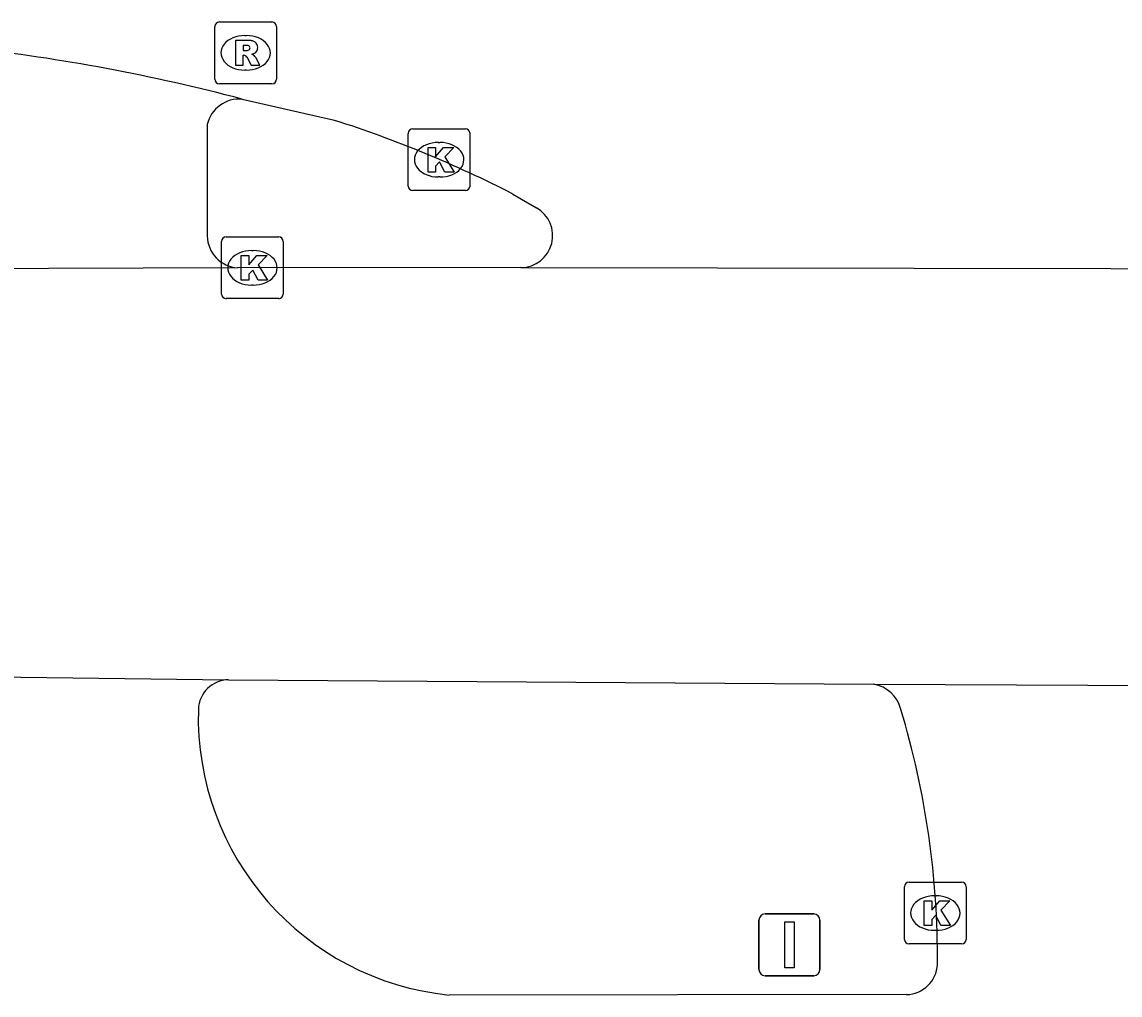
# Model space of a CAD drawing. Extents: x 162186 to 163152, y 385513 to 386513.
# Drawn here: x 162620.91 to 162638.71, y 386432.74 to 386448.51 of the extents above; entities that cross this region are included whole.
import ezdxf

# ---------------------------------------------------------------- set-up
doc = ezdxf.new("R2010")
doc.units = 0
for name, color, linetype in [('IMGEO_Fietspad_gesloten', 7, 'Continuous'), ('IMGEO_Kolk', 7, 'Continuous'), ('IMGEO_OVBaan_gesloten', 7, 'Continuous'), ('IMGEO_Rijbaan_regionaal_gesloten', 7, 'Continuous'), ('IMGEO_Rioolput', 7, 'Continuous'), ('IMGEO_Verkeersbordpaal', 7, 'Continuous')]:
    doc.layers.add(name, color=color, linetype=linetype)

msp = doc.modelspace()

# ---------------------------------------------------------------- linework, layer by layer
at = {"layer": 'IMGEO_Fietspad_gesloten'}
for points in [[(162623.916, 386446.846), (162623.916, 386445.042)], [(162635.244, 386432.752), (162627.835, 386432.744)]]:
    msp.add_lwpolyline(points, dxfattribs=at)
for centre, radius, start, end in [((162624.439, 386446.721), 0.538, 85.4312, 166.5393), ((162624.444, 386445.051), 0.528, 181.0217, 266.0232), ((162624.27, 386437.355), 0.497, 90.8065, 178.0122), ((162634.621, 386437.236), 0.552, 14.2898, 80.1621), ((162628.298, 386437.247), 4.527, 178.4229, 264.124), ((162621.814, 386433.349), 13.935, 359.5568, 16.781), ((162635.238, 386433.263), 0.511, 270.6347, 357.5209)]:
    msp.add_arc(centre, radius, start, end, dxfattribs=at)
at = {"layer": 'IMGEO_Kolk'}
for p, q in [((162627.173, 386445.85), (162627.173, 386446.702)), ((162627.248, 386446.776), (162628.1, 386446.776)), ((162628.174, 386446.702), (162628.174, 386445.85)), ((162627.661, 386446.556), (162627.686, 386446.556)), ((162627.684, 386445.996), (162627.659, 386445.996)), ((162628.1, 386445.776), (162627.248, 386445.776)), ((162624.223, 386445.025), (162625.075, 386445.025)), ((162624.148, 386444.099), (162624.148, 386444.951)), ((162625.149, 386444.951), (162625.149, 386444.099)), ((162624.636, 386444.805), (162624.661, 386444.805)), ((162624.659, 386444.245), (162624.634, 386444.245)), ((162625.075, 386444.025), (162624.223, 386444.025)), ((162635.288, 386434.572), (162636.14, 386434.572)), ((162635.213, 386433.646), (162635.213, 386434.498)), ((162635.701, 386434.352), (162635.726, 386434.352)), ((162636.214, 386434.498), (162636.214, 386433.646)), ((162635.724, 386433.792), (162635.699, 386433.792)), ((162636.14, 386433.572), (162635.288, 386433.572))]:
    msp.add_line(p, q, dxfattribs=at)
for points in [[(162627.173, 386445.85), (162627.173, 386446.702)], [(162627.248, 386446.776), (162628.1, 386446.776)], [(162628.174, 386446.702), (162628.174, 386445.85)], [(162627.494, 386446.476), (162627.617, 386446.476), (162627.617, 386446.325), (162627.747, 386446.476), (162627.911, 386446.476), (162627.765, 386446.325), (162627.918, 386446.076), (162627.766, 386446.076), (162627.681, 386446.24), (162627.617, 386446.173), (162627.617, 386446.076), (162627.494, 386446.076), (162627.494, 386446.476)], [(162628.1, 386445.776), (162627.248, 386445.776)], [(162624.223, 386445.025), (162625.075, 386445.025)], [(162624.148, 386444.099), (162624.148, 386444.951)], [(162625.149, 386444.951), (162625.149, 386444.099)], [(162624.469, 386444.725), (162624.592, 386444.725), (162624.592, 386444.574), (162624.722, 386444.725), (162624.886, 386444.725), (162624.74, 386444.574), (162624.893, 386444.325), (162624.741, 386444.325), (162624.656, 386444.489), (162624.592, 386444.422), (162624.592, 386444.325), (162624.469, 386444.325), (162624.469, 386444.725)], [(162625.075, 386444.025), (162624.223, 386444.025)], [(162635.288, 386434.572), (162636.14, 386434.572)], [(162635.213, 386433.646), (162635.213, 386434.498)], [(162636.214, 386434.498), (162636.214, 386433.646)], [(162635.534, 386434.272), (162635.657, 386434.272), (162635.657, 386434.121), (162635.787, 386434.272), (162635.951, 386434.272), (162635.805, 386434.121), (162635.958, 386433.872), (162635.806, 386433.872), (162635.721, 386434.036), (162635.657, 386433.969), (162635.657, 386433.872), (162635.534, 386433.872), (162635.534, 386434.272)], [(162636.14, 386433.572), (162635.288, 386433.572)]]:
    msp.add_lwpolyline(points, dxfattribs=at)
for centre, start, end in [((162627.25, 386446.7), 91.552, 178.448), ((162627.25, 386446.7), 91.552, 178.448), ((162628.098, 386446.7), 1.552, 88.448), ((162628.098, 386446.7), 1.552, 88.448), ((162627.25, 386445.852), 181.552, 268.448), ((162627.25, 386445.852), 181.552, 268.448), ((162628.098, 386445.852), 271.552, 358.448), ((162628.098, 386445.852), 271.552, 358.448), ((162624.225, 386444.949), 91.552, 178.448), ((162624.225, 386444.949), 91.552, 178.448), ((162625.073, 386444.949), 1.552, 88.448), ((162625.073, 386444.949), 1.552, 88.448), ((162624.225, 386444.101), 181.552, 268.448), ((162624.225, 386444.101), 181.552, 268.448), ((162625.073, 386444.101), 271.552, 358.448), ((162625.073, 386444.101), 271.552, 358.448), ((162635.29, 386434.496), 91.552, 178.448), ((162635.29, 386434.496), 91.552, 178.448), ((162636.138, 386434.496), 1.552, 88.448), ((162636.138, 386434.496), 1.552, 88.448), ((162635.29, 386433.648), 181.552, 268.448), ((162635.29, 386433.648), 181.552, 268.448), ((162636.138, 386433.648), 271.552, 358.448), ((162636.138, 386433.648), 271.552, 358.448)]:
    msp.add_arc(centre, 0.0765, start, end, dxfattribs=at)
for centre, major_axis, ratio, start_param, end_param in [((162627.66, 386446.276), (-0.387, 0.002), 0.722429, 4.712389, 7.853982), ((162627.685, 386446.276), (-0.39, 0.002), 0.717154, 1.570796, 4.712389), ((162624.635, 386444.525), (-0.387, 0.002), 0.722429, 4.712389, 7.853982), ((162624.66, 386444.525), (-0.39, 0.002), 0.717154, 1.570796, 4.712389), ((162635.7, 386434.072), (-0.387, 0.002), 0.722429, 4.712389, 7.853982), ((162635.725, 386434.072), (-0.39, 0.002), 0.717154, 1.570796, 4.712389)]:
    msp.add_ellipse(centre, major_axis=major_axis, ratio=ratio, start_param=start_param, end_param=end_param, dxfattribs=at)
at = {"layer": 'IMGEO_OVBaan_gesloten'}
for points in [[(162624.407, 386444.525), (162619.809, 386444.509)], [(162628.999, 386444.53), (162624.407, 386444.525)], [(162628.999, 386444.53), (162651.297, 386444.492)], [(162619.633, 386437.909), (162624.263, 386437.852)], [(162624.263, 386437.852), (162634.715, 386437.78)], [(162634.715, 386437.78), (162641.654, 386437.745)]]:
    msp.add_lwpolyline(points, dxfattribs=at)
at = {"layer": 'IMGEO_Rijbaan_regionaal_gesloten'}
for points in [[(162624.482, 386447.257), (162625.978, 386446.914)], [(162628.869, 386445.72), (162629.25, 386445.498)]]:
    msp.add_lwpolyline(points, dxfattribs=at)
for centre, radius, start, end in [((162616.726, 386418.004), 30.264, 75.1502, 83.6824), ((162620.233, 386428.906), 18.902, 62.8132, 72.305), ((162628.998, 386445.047), 0.517, 270.1437, 60.7833)]:
    msp.add_arc(centre, radius, start, end, dxfattribs=at)
at = {"layer": 'IMGEO_Rioolput'}
for p, q in [((162624.038, 386447.581), (162624.038, 386448.433)), ((162624.113, 386448.507), (162624.965, 386448.507)), ((162625.039, 386448.433), (162625.039, 386447.581)), ((162624.526, 386448.287), (162624.551, 386448.287)), ((162624.549, 386447.727), (162624.524, 386447.727)), ((162624.965, 386447.507), (162624.113, 386447.507))]:
    msp.add_line(p, q, dxfattribs=at)
for points in [[(162624.038, 386447.581), (162624.038, 386448.433)], [(162624.113, 386448.507), (162624.965, 386448.507)], [(162625.039, 386448.433), (162625.039, 386447.581)], [(162624.627, 386448.205), (162624.375, 386448.207), (162624.375, 386447.807)], [(162624.553, 386448.126), (162624.499, 386448.126), (162624.499, 386448.045)], [(162624.499, 386448.045), (162624.551, 386448.045)], [(162624.375, 386447.807), (162624.499, 386447.807), (162624.499, 386447.969), (162624.51, 386447.969)], [(162624.557, 386447.94), (162624.628, 386447.807), (162624.768, 386447.807), (162624.703, 386447.933)], [(162624.965, 386447.507), (162624.113, 386447.507)]]:
    msp.add_lwpolyline(points, dxfattribs=at)
for centre, radius, start, end in [((162624.115, 386448.431), 0.0765, 91.552, 178.448), ((162624.115, 386448.431), 0.0765, 91.552, 178.448), ((162624.963, 386448.431), 0.0765, 1.552, 88.448), ((162624.963, 386448.431), 0.0765, 1.552, 88.448), ((162624.535, 386448.234), 0.19, 274.7715, 282.9687), ((162624.559, 386448.03), 0.0964, 77.0061, 93.1865), ((162624.573, 386448.087), 0.0378, 276.6634, 79.6772), ((162624.626, 386448.095), 0.109, 350.3612, 89.416), ((162624.624, 386448.095), 0.112, 277.5842, 350.9817), ((162624.509, 386447.916), 0.0533, 26.0293, 88.6989), ((162624.608, 386447.88), 0.108, 29.5134, 73.7905), ((162624.115, 386447.583), 0.0765, 181.552, 268.448), ((162624.115, 386447.583), 0.0765, 181.552, 268.448), ((162624.963, 386447.583), 0.0765, 271.552, 358.448), ((162624.963, 386447.583), 0.0765, 271.552, 358.448)]:
    msp.add_arc(centre, radius, start, end, dxfattribs=at)
for centre, major_axis, ratio, start_param, end_param in [((162624.525, 386448.007), (-0.387, 0.002), 0.722429, 4.712389, 7.853982), ((162624.55, 386448.007), (-0.39, 0.002), 0.717154, 1.570796, 4.712389)]:
    msp.add_ellipse(centre, major_axis=major_axis, ratio=ratio, start_param=start_param, end_param=end_param, dxfattribs=at)
at = {"layer": 'IMGEO_Verkeersbordpaal'}
for p, q in [((162632.955, 386434.057), (162633.745, 386434.057)), ((162633.745, 386434.057), (162632.955, 386434.057)), ((162632.855, 386433.157), (162632.855, 386433.957)), ((162632.855, 386433.957), (162632.855, 386433.157)), ((162633.845, 386433.957), (162633.845, 386433.157)), ((162633.845, 386433.157), (162633.845, 386433.957)), ((162633.745, 386433.057), (162632.955, 386433.057)), ((162632.955, 386433.057), (162633.745, 386433.057))]:
    msp.add_line(p, q, dxfattribs=at)
msp.add_lwpolyline([(162633.275, 386433.932), (162633.425, 386433.932), (162633.425, 386433.182), (162633.275, 386433.182), (162633.275, 386433.932)], dxfattribs=at)
for centre, start, end in [((162632.955, 386433.957), 90, 180), ((162632.955, 386433.957), 90, 180), ((162633.745, 386433.957), 0, 90), ((162633.745, 386433.957), 360, 90), ((162632.955, 386433.157), 180, 270), ((162632.955, 386433.157), 180, 270), ((162633.745, 386433.157), 270, 0), ((162633.745, 386433.157), 270, 0)]:
    msp.add_arc(centre, 0.1, start, end, dxfattribs=at)

doc.saveas('drawing.dxf')
